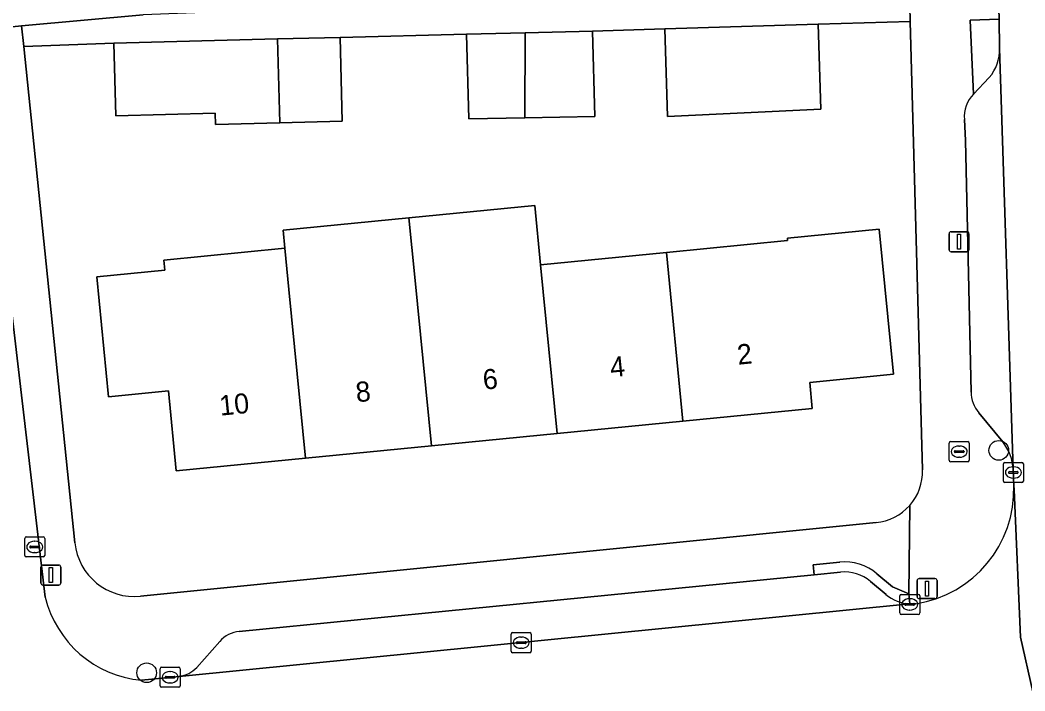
# Model space of a CAD drawing. Extents: x 160554 to 161248, y 385329 to 386506.
# Drawn here: x 160795.8 to 160845.9, y 386056.4 to 386089.8 of the extents above; entities that cross this region are included whole.
import ezdxf

# ---------------------------------------------------------------- set-up
doc = ezdxf.new("R2010")
doc.units = 0
for name, color, linetype in [('IMGEO_Boom', 7, 'Continuous'), ('IMGEO_Brandkraan', 7, 'Continuous'), ('IMGEO_Erf', 7, 'Continuous'), ('IMGEO_Kolk', 7, 'Continuous'), ('IMGEO_Lichtmast', 7, 'Continuous'), ('IMGEO_Pand', 7, 'Continuous'), ('IMGEO_Pand_nummerreeks', 7, 'Continuous'), ('IMGEO_Parkeervlak_open', 7, 'Continuous'), ('IMGEO_Rijbaan_lokaal_open', 7, 'Continuous'), ('IMGEO_Voetpad_open', 7, 'Continuous')]:
    doc.layers.add(name, color=color, linetype=linetype)

msp = doc.modelspace()

# ---------------------------------------------------------------- linework, layer by layer
at = {"layer": 'IMGEO_Boom'}
for centre in [(160844.6, 386068.366), (160802.14, 386057.295)]:
    msp.add_circle(centre, 0.489, dxfattribs=at)
at = {"layer": 'IMGEO_Brandkraan'}
for p, q in [((160842.127, 386067.877), (160842.127, 386068.729)), ((160842.202, 386068.803), (160843.054, 386068.803)), ((160843.128, 386068.729), (160843.128, 386067.877)), ((160842.386, 386068.297), (160842.386, 386068.309)), ((160842.824, 386068.26), (160842.426, 386068.26)), ((160842.429, 386068.346), (160842.827, 386068.346)), ((160842.615, 386068.583), (160842.64, 386068.583)), ((160842.87, 386068.309), (160842.87, 386068.297)), ((160843.054, 386067.803), (160842.202, 386067.803)), ((160842.638, 386068.023), (160842.613, 386068.023))]:
    msp.add_line(p, q, dxfattribs=at)
for points in [[(160842.127, 386067.877), (160842.127, 386068.729)], [(160842.202, 386068.803), (160843.054, 386068.803)], [(160843.128, 386068.729), (160843.128, 386067.877)], [(160843.054, 386067.803), (160842.202, 386067.803)]]:
    msp.add_lwpolyline(points, dxfattribs=at)
for centre, radius, start, end in [((160842.204, 386068.727), 0.0765, 91.552, 178.448), ((160842.204, 386068.727), 0.0765, 91.552, 178.448), ((160843.052, 386068.727), 0.0765, 1.552, 88.448), ((160843.052, 386068.727), 0.0765, 1.552, 88.448), ((160842.426, 386068.306), 0.0403, 85.8775, 175.7526), ((160842.423, 386068.296), 0.0366, 178.938, 274.7102), ((160842.827, 386068.303), 0.043, 264.8664, 352.4533), ((160842.831, 386068.308), 0.0386, 1.7309, 96.639), ((160842.204, 386067.879), 0.0765, 181.552, 268.448), ((160842.204, 386067.879), 0.0765, 181.552, 268.448), ((160843.052, 386067.879), 0.0765, 271.552, 358.448), ((160843.052, 386067.879), 0.0765, 271.552, 358.448)]:
    msp.add_arc(centre, radius, start, end, dxfattribs=at)
for centre, major_axis, ratio, start_param, end_param in [((160842.614, 386068.303), (-0.387, 0.002), 0.722429, 4.712389, 7.853982), ((160842.639, 386068.303), (-0.39, 0.002), 0.717154, 1.570796, 4.712389)]:
    msp.add_ellipse(centre, major_axis=major_axis, ratio=ratio, start_param=start_param, end_param=end_param, dxfattribs=at)
at = {"layer": 'IMGEO_Erf'}
for points in [[(160750.284, 386113.703), (160752.923, 386084.96), (160795.908, 386089.503), (160801.965, 386090.044)], [(160840.189, 386089.715), (160835.607, 386089.588), (160835.74, 386085.346), (160828.088, 386084.982), (160827.951, 386089.349), (160824.359, 386089.236), (160824.47, 386084.991), (160820.977, 386084.926), (160818.188, 386084.874), (160818.078, 386089.083), (160811.777, 386088.93), (160811.886, 386084.758), (160808.775, 386084.678), (160805.574, 386084.595), (160805.559, 386085.147), (160800.604, 386085.018), (160800.51, 386088.639), (160796.014, 386088.474), (160798.561, 386063.766)], [(160840.805, 386067.393), (160840.189, 386089.715)], [(160801.83, 386061.102), (160838.488, 386064.768)]]:
    msp.add_lwpolyline(points, dxfattribs=at)
msp.add_lwpolyline([(160821.479, 386080.556), (160821.769, 386077.603), (160828.038, 386078.22), (160834.079, 386078.814), (160834.068, 386078.931), (160838.645, 386079.381), (160839.356, 386072.164), (160835.176, 386071.752), (160835.303, 386070.458), (160828.863, 386069.825), (160822.594, 386069.209), (160816.324, 386068.593), (160810.054, 386067.977), (160803.613, 386067.344), (160803.222, 386071.325), (160800.238, 386071.033), (160799.654, 386077.005), (160803.038, 386077.337), (160802.988, 386077.843), (160809.026, 386078.437), (160808.939, 386079.324), (160815.209, 386079.94)], close=True, dxfattribs=at)
for centre, radius, start, end in [((160838.228, 386067.331), 2.578, 318.5823, 1.3682), ((160838.231, 386067.33), 2.574, 275.7336, 318.5686), ((160801.534, 386064.076), 2.989, 185.961, 275.6839)]:
    msp.add_arc(centre, radius, start, end, dxfattribs=at)
at = {"layer": 'IMGEO_Kolk'}
for p, q in [((160844.827, 386066.84), (160844.827, 386067.692)), ((160844.902, 386067.766), (160845.754, 386067.766)), ((160845.828, 386067.692), (160845.828, 386066.84)), ((160845.086, 386067.26), (160845.086, 386067.272)), ((160845.524, 386067.223), (160845.126, 386067.223)), ((160845.129, 386067.309), (160845.527, 386067.309)), ((160845.315, 386067.546), (160845.34, 386067.546)), ((160845.57, 386067.272), (160845.57, 386067.26)), ((160845.754, 386066.766), (160844.902, 386066.766)), ((160845.338, 386066.986), (160845.313, 386066.986)), ((160796.06, 386063.133), (160796.06, 386063.985)), ((160796.135, 386064.059), (160796.987, 386064.059)), ((160796.548, 386063.839), (160796.573, 386063.839)), ((160797.061, 386063.985), (160797.061, 386063.133)), ((160796.319, 386063.553), (160796.319, 386063.565)), ((160796.757, 386063.516), (160796.359, 386063.516)), ((160796.362, 386063.602), (160796.76, 386063.602)), ((160796.571, 386063.279), (160796.546, 386063.279)), ((160796.803, 386063.565), (160796.803, 386063.553)), ((160796.987, 386063.059), (160796.135, 386063.059)), ((160839.737, 386061.198), (160840.589, 386061.198)), ((160839.662, 386060.272), (160839.662, 386061.124)), ((160839.921, 386060.692), (160839.921, 386060.704)), ((160840.359, 386060.655), (160839.961, 386060.655)), ((160839.964, 386060.741), (160840.362, 386060.741)), ((160840.15, 386060.978), (160840.175, 386060.978)), ((160840.405, 386060.704), (160840.405, 386060.692)), ((160840.663, 386061.124), (160840.663, 386060.272)), ((160840.589, 386060.198), (160839.737, 386060.198)), ((160840.173, 386060.418), (160840.148, 386060.418)), ((160820.299, 386058.366), (160820.299, 386059.218)), ((160820.374, 386059.292), (160821.226, 386059.292)), ((160821.3, 386059.218), (160821.3, 386058.366)), ((160820.558, 386058.786), (160820.558, 386058.798)), ((160820.996, 386058.749), (160820.598, 386058.749)), ((160820.601, 386058.835), (160820.999, 386058.835)), ((160820.787, 386059.072), (160820.812, 386059.072)), ((160821.042, 386058.798), (160821.042, 386058.786)), ((160821.226, 386058.292), (160820.374, 386058.292)), ((160820.81, 386058.512), (160820.785, 386058.512)), ((160802.807, 386056.644), (160802.807, 386057.496)), ((160802.882, 386057.57), (160803.734, 386057.57)), ((160803.295, 386057.35), (160803.32, 386057.35)), ((160803.808, 386057.496), (160803.808, 386056.644)), ((160803.066, 386057.064), (160803.066, 386057.076)), ((160803.504, 386057.027), (160803.106, 386057.027)), ((160803.109, 386057.113), (160803.507, 386057.113)), ((160803.318, 386056.79), (160803.293, 386056.79)), ((160803.55, 386057.076), (160803.55, 386057.064)), ((160803.734, 386056.57), (160802.882, 386056.57))]:
    msp.add_line(p, q, dxfattribs=at)
for points in [[(160844.827, 386066.84), (160844.827, 386067.692)], [(160844.902, 386067.766), (160845.754, 386067.766)], [(160845.828, 386067.692), (160845.828, 386066.84)], [(160845.754, 386066.766), (160844.902, 386066.766)], [(160796.06, 386063.133), (160796.06, 386063.985)], [(160796.135, 386064.059), (160796.987, 386064.059)], [(160797.061, 386063.985), (160797.061, 386063.133)], [(160796.987, 386063.059), (160796.135, 386063.059)], [(160839.737, 386061.198), (160840.589, 386061.198)], [(160839.662, 386060.272), (160839.662, 386061.124)], [(160840.663, 386061.124), (160840.663, 386060.272)], [(160840.589, 386060.198), (160839.737, 386060.198)], [(160820.299, 386058.366), (160820.299, 386059.218)], [(160820.374, 386059.292), (160821.226, 386059.292)], [(160821.3, 386059.218), (160821.3, 386058.366)], [(160821.226, 386058.292), (160820.374, 386058.292)], [(160802.807, 386056.644), (160802.807, 386057.496)], [(160802.882, 386057.57), (160803.734, 386057.57)], [(160803.808, 386057.496), (160803.808, 386056.644)], [(160803.734, 386056.57), (160802.882, 386056.57)]]:
    msp.add_lwpolyline(points, dxfattribs=at)
for centre, radius, start, end in [((160844.904, 386067.69), 0.0765, 91.552, 178.448), ((160844.904, 386067.69), 0.0765, 91.552, 178.448), ((160845.752, 386067.69), 0.0765, 1.552, 88.448), ((160845.752, 386067.69), 0.0765, 1.552, 88.448), ((160845.126, 386067.269), 0.0403, 85.8775, 175.7526), ((160845.123, 386067.259), 0.0366, 178.938, 274.7102), ((160845.527, 386067.266), 0.043, 264.8664, 352.4533), ((160845.531, 386067.271), 0.0386, 1.7309, 96.639), ((160844.904, 386066.842), 0.0765, 181.552, 268.448), ((160844.904, 386066.842), 0.0765, 181.552, 268.448), ((160845.752, 386066.842), 0.0765, 271.552, 358.448), ((160845.752, 386066.842), 0.0765, 271.552, 358.448), ((160796.137, 386063.983), 0.0765, 91.552, 178.448), ((160796.137, 386063.983), 0.0765, 91.552, 178.448), ((160796.985, 386063.983), 0.0765, 1.552, 88.448), ((160796.985, 386063.983), 0.0765, 1.552, 88.448), ((160796.359, 386063.562), 0.0403, 85.8775, 175.7526), ((160796.356, 386063.552), 0.0366, 178.938, 274.7102), ((160796.76, 386063.559), 0.043, 264.8664, 352.4533), ((160796.764, 386063.564), 0.0386, 1.7309, 96.639), ((160796.137, 386063.135), 0.0765, 181.552, 268.448), ((160796.137, 386063.135), 0.0765, 181.552, 268.448), ((160796.985, 386063.135), 0.0765, 271.552, 358.448), ((160796.985, 386063.135), 0.0765, 271.552, 358.448), ((160839.739, 386061.122), 0.0765, 91.552, 178.448), ((160839.739, 386061.122), 0.0765, 91.552, 178.448), ((160840.587, 386061.122), 0.0765, 1.552, 88.448), ((160840.587, 386061.122), 0.0765, 1.552, 88.448), ((160839.961, 386060.701), 0.0403, 85.8775, 175.7526), ((160839.958, 386060.691), 0.0366, 178.938, 274.7102), ((160840.362, 386060.698), 0.043, 264.8664, 352.4533), ((160840.366, 386060.703), 0.0386, 1.7309, 96.639), ((160839.739, 386060.274), 0.0765, 181.552, 268.448), ((160839.739, 386060.274), 0.0765, 181.552, 268.448), ((160840.587, 386060.274), 0.0765, 271.552, 358.448), ((160840.587, 386060.274), 0.0765, 271.552, 358.448), ((160820.376, 386059.216), 0.0765, 91.552, 178.448), ((160820.376, 386059.216), 0.0765, 91.552, 178.448), ((160821.224, 386059.216), 0.0765, 1.552, 88.448), ((160821.224, 386059.216), 0.0765, 1.552, 88.448), ((160820.598, 386058.795), 0.0403, 85.8775, 175.7526), ((160820.595, 386058.785), 0.0366, 178.938, 274.7102), ((160820.999, 386058.792), 0.043, 264.8664, 352.4533), ((160821.003, 386058.797), 0.0386, 1.7309, 96.639), ((160820.376, 386058.368), 0.0765, 181.552, 268.448), ((160820.376, 386058.368), 0.0765, 181.552, 268.448), ((160821.224, 386058.368), 0.0765, 271.552, 358.448), ((160821.224, 386058.368), 0.0765, 271.552, 358.448), ((160802.884, 386057.494), 0.0765, 91.552, 178.448), ((160802.884, 386057.494), 0.0765, 91.552, 178.448), ((160803.732, 386057.494), 0.0765, 1.552, 88.448), ((160803.732, 386057.494), 0.0765, 1.552, 88.448), ((160802.884, 386056.646), 0.0765, 181.552, 268.448), ((160802.884, 386056.646), 0.0765, 181.552, 268.448), ((160803.106, 386057.073), 0.0403, 85.8775, 175.7526), ((160803.103, 386057.063), 0.0366, 178.938, 274.7102), ((160803.507, 386057.07), 0.043, 264.8664, 352.4533), ((160803.511, 386057.075), 0.0386, 1.7309, 96.639), ((160803.732, 386056.646), 0.0765, 271.552, 358.448), ((160803.732, 386056.646), 0.0765, 271.552, 358.448)]:
    msp.add_arc(centre, radius, start, end, dxfattribs=at)
for centre, major_axis, ratio, start_param, end_param in [((160845.314, 386067.266), (-0.387, 0.002), 0.722429, 4.712389, 7.853982), ((160845.339, 386067.266), (-0.39, 0.002), 0.717154, 1.570796, 4.712389), ((160796.547, 386063.559), (-0.387, 0.002), 0.722429, 4.712389, 7.853982), ((160796.572, 386063.559), (-0.39, 0.002), 0.717154, 1.570796, 4.712389), ((160840.149, 386060.698), (-0.387, 0.002), 0.722429, 4.712389, 7.853982), ((160840.174, 386060.698), (-0.39, 0.002), 0.717154, 1.570796, 4.712389), ((160820.786, 386058.792), (-0.387, 0.002), 0.722429, 4.712389, 7.853982), ((160820.811, 386058.792), (-0.39, 0.002), 0.717154, 1.570796, 4.712389), ((160803.294, 386057.07), (-0.387, 0.002), 0.722429, 4.712389, 7.853982), ((160803.319, 386057.07), (-0.39, 0.002), 0.717154, 1.570796, 4.712389)]:
    msp.add_ellipse(centre, major_axis=major_axis, ratio=ratio, start_param=start_param, end_param=end_param, dxfattribs=at)
at = {"layer": 'IMGEO_Lichtmast'}
for p, q in [((160842.224, 386079.255), (160843.014, 386079.255)), ((160843.014, 386079.255), (160842.224, 386079.255)), ((160842.124, 386078.355), (160842.124, 386079.155)), ((160842.124, 386079.155), (160842.124, 386078.355)), ((160843.114, 386079.155), (160843.114, 386078.355)), ((160843.114, 386078.355), (160843.114, 386079.155)), ((160843.014, 386078.255), (160842.224, 386078.255)), ((160842.224, 386078.255), (160843.014, 386078.255)), ((160796.969, 386062.659), (160797.759, 386062.659)), ((160797.759, 386062.659), (160796.969, 386062.659)), ((160796.869, 386061.759), (160796.869, 386062.559)), ((160796.869, 386062.559), (160796.869, 386061.759)), ((160797.859, 386062.559), (160797.859, 386061.759)), ((160797.859, 386061.759), (160797.859, 386062.559)), ((160797.759, 386061.659), (160796.969, 386061.659)), ((160796.969, 386061.659), (160797.759, 386061.659)), ((160840.531, 386061.084), (160840.531, 386061.884)), ((160840.531, 386061.884), (160840.531, 386061.084)), ((160840.631, 386061.984), (160841.421, 386061.984)), ((160841.421, 386061.984), (160840.631, 386061.984)), ((160841.521, 386061.884), (160841.521, 386061.084)), ((160841.521, 386061.084), (160841.521, 386061.884)), ((160841.421, 386060.984), (160840.631, 386060.984)), ((160840.631, 386060.984), (160841.421, 386060.984))]:
    msp.add_line(p, q, dxfattribs=at)
for points in [[(160842.544, 386079.13), (160842.694, 386079.13), (160842.694, 386078.38), (160842.544, 386078.38), (160842.544, 386079.13)], [(160797.289, 386062.534), (160797.439, 386062.534), (160797.439, 386061.784), (160797.289, 386061.784), (160797.289, 386062.534)], [(160840.951, 386061.859), (160841.101, 386061.859), (160841.101, 386061.109), (160840.951, 386061.109), (160840.951, 386061.859)]]:
    msp.add_lwpolyline(points, dxfattribs=at)
for centre, start, end in [((160842.224, 386079.155), 90, 180), ((160842.224, 386079.155), 90, 180), ((160843.014, 386079.155), 0, 90), ((160843.014, 386079.155), 360, 90), ((160842.224, 386078.355), 180, 270), ((160842.224, 386078.355), 180, 270), ((160843.014, 386078.355), 270, 0), ((160843.014, 386078.355), 270, 0), ((160796.969, 386062.559), 90, 180), ((160796.969, 386062.559), 90, 180), ((160797.759, 386062.559), 0, 90), ((160797.759, 386062.559), 360, 90), ((160796.969, 386061.759), 180, 270), ((160796.969, 386061.759), 180, 270), ((160797.759, 386061.759), 270, 0), ((160797.759, 386061.759), 270, 0), ((160840.631, 386061.884), 90, 180), ((160840.631, 386061.884), 90, 180), ((160841.421, 386061.884), 0, 90), ((160841.421, 386061.884), 360, 90), ((160840.631, 386061.084), 180, 270), ((160840.631, 386061.084), 180, 270), ((160841.421, 386061.084), 270, 0), ((160841.421, 386061.084), 270, 0)]:
    msp.add_arc(centre, 0.1, start, end, dxfattribs=at)
at = {"layer": 'IMGEO_Pand'}
for points in [[(160820.977, 386084.926), (160824.47, 386084.991), (160824.359, 386089.236), (160821.007, 386089.154)], [(160828.088, 386084.982), (160835.74, 386085.346), (160835.607, 386089.588), (160827.951, 386089.349)], [(160800.604, 386085.018), (160805.559, 386085.147), (160805.574, 386084.595), (160808.775, 386084.678), (160808.663, 386088.85), (160800.51, 386088.639)], [(160811.886, 386084.758), (160811.777, 386088.93), (160808.663, 386088.85), (160808.775, 386084.678)], [(160821.007, 386089.154), (160818.078, 386089.083), (160818.188, 386084.874), (160820.977, 386084.926)], [(160821.769, 386077.603), (160821.479, 386080.556), (160815.209, 386079.94), (160815.5, 386076.986), (160816.324, 386068.593), (160822.594, 386069.209)], [(160815.5, 386076.986), (160815.209, 386079.94), (160808.939, 386079.324), (160809.026, 386078.437), (160809.23, 386076.369), (160810.054, 386067.977), (160816.324, 386068.593)], [(160828.863, 386069.825), (160835.303, 386070.458), (160835.176, 386071.752), (160839.356, 386072.164), (160838.645, 386079.381), (160834.068, 386078.931), (160834.079, 386078.814), (160828.038, 386078.22)], [(160809.23, 386076.369), (160809.026, 386078.437), (160802.988, 386077.843), (160803.038, 386077.337), (160799.654, 386077.005), (160800.238, 386071.033), (160803.222, 386071.325), (160803.613, 386067.344), (160810.054, 386067.977)], [(160822.594, 386069.209), (160828.863, 386069.825), (160828.038, 386078.22), (160821.769, 386077.603)]]:
    msp.add_lwpolyline(points, close=True, dxfattribs=at)
at = {"layer": 'IMGEO_Parkeervlak_open'}
for points in [[(160845.324, 386067.412), (160844.642, 386088.389)], [(160844.127, 386086.93), (160843.337, 386086.104)], [(160842.892, 386084.836), (160842.936, 386083.786), (160843.216, 386071.272)], [(160843.604, 386070.243), (160844.799, 386068.796)], [(160836.72, 386062.306), (160835.396, 386062.176), (160806.755, 386059.356)], [(160838.98, 386061.19), (160838.207, 386061.843)], [(160803.756, 386057.112), (160840.161, 386060.721)], [(160805.777, 386058.856), (160804.636, 386057.562)]]:
    msp.add_lwpolyline(points, dxfattribs=at)
for centre, radius, start, end in [((160842.46, 386088.339), 2.183, 319.7989, 1.3169), ((160844.414, 386085.014), 1.533, 134.6616, 186.6617), ((160844.906, 386071.321), 1.69, 181.6757, 219.6437), ((160842.837, 386067.26), 2.491, 3.4915, 38.0555), ((160836.915, 386060.312), 2.004, 49.8339, 95.5766), ((160840.268, 386062.713), 1.995, 229.7668, 266.915), ((160806.901, 386057.864), 1.499, 95.592, 138.5645), ((160803.543, 386058.614), 1.517, 278.0763, 316.0908)]:
    msp.add_arc(centre, radius, start, end, dxfattribs=at)
at = {"layer": 'IMGEO_Rijbaan_lokaal_open'}
for points in [[(160849.603, 386093.8), (160849.562, 386094.801), (160844.511, 386094.645), (160844.521, 386094.325), (160844.573, 386091.378), (160844.626, 386089.828), (160844.642, 386088.389), (160845.324, 386067.412), (160845.348, 386066.614), (160845.373, 386066.403), (160845.685, 386059.069), (160846.914, 386053.627), (160852.257, 386056.355)], [(160797.087, 386061.062), (160794.627, 386081.886)], [(160846.914, 386053.627), (160845.685, 386059.069), (160845.373, 386066.403), (160845.348, 386066.614)], [(160840.468, 386060.727), (160840.36, 386060.719), (160840.161, 386060.721), (160803.756, 386057.112), (160801.874, 386056.927)]]:
    msp.add_lwpolyline(points, dxfattribs=at)
for centre, radius, start, end in [((160839.587, 386066.423), 5.764, 278.7888, 1.8974), ((160802.355, 386062.322), 5.416, 193.4526, 264.9066)]:
    msp.add_arc(centre, radius, start, end, dxfattribs=at)
at = {"layer": 'IMGEO_Voetpad_open'}
msp.add_lwpolyline([(160840.146, 386091.26), (160840.135, 386091.59), (160835.537, 386091.451), (160829.6, 386091.271), (160821.911, 386091.039), (160821.917, 386090.817), (160815.488, 386090.651), (160806.25, 386090.21), (160801.965, 386090.044), (160795.908, 386089.503), (160796.014, 386088.474), (160800.51, 386088.639), (160808.663, 386088.85), (160811.777, 386088.93), (160818.078, 386089.083), (160821.007, 386089.154), (160824.359, 386089.236), (160827.951, 386089.349), (160835.607, 386089.588), (160840.189, 386089.715)], close=True, dxfattribs=at)
for points in [[(160843.168, 386089.778), (160844.626, 386089.828), (160844.573, 386091.378), (160840.146, 386091.26), (160840.189, 386089.715), (160840.805, 386067.393)], [(160844.642, 386088.389), (160844.626, 386089.828), (160843.168, 386089.778), (160843.337, 386086.104), (160844.127, 386086.93)], [(160843.337, 386086.104), (160843.168, 386089.778)], [(160798.561, 386063.766), (160796.014, 386088.474), (160795.908, 386089.503), (160752.923, 386084.96)], [(160843.216, 386071.272), (160842.936, 386083.786), (160842.892, 386084.836)], [(160794.627, 386081.886), (160797.087, 386061.062)], [(160844.799, 386068.796), (160843.604, 386070.243)], [(160845.348, 386066.614), (160845.324, 386067.412)], [(160838.53, 386062.225), (160839.303, 386061.572), (160840.111, 386061.226), (160840.161, 386065.626)], [(160840.161, 386065.626), (160840.111, 386061.226), (160840.161, 386060.721), (160840.36, 386060.719), (160840.468, 386060.727)], [(160838.488, 386064.768), (160801.83, 386061.102)], [(160806.755, 386059.356), (160835.396, 386062.176), (160835.347, 386062.674), (160836.671, 386062.804)], [(160836.671, 386062.804), (160835.347, 386062.674), (160835.396, 386062.176), (160836.72, 386062.306)], [(160840.161, 386060.721), (160840.111, 386061.226), (160839.303, 386061.572), (160838.53, 386062.225)], [(160838.207, 386061.843), (160838.98, 386061.19)], [(160804.636, 386057.562), (160805.777, 386058.856)], [(160801.874, 386056.927), (160803.756, 386057.112)]]:
    msp.add_lwpolyline(points, dxfattribs=at)
for centre, radius, start, end in [((160842.46, 386088.339), 2.183, 319.7989, 1.3169), ((160844.414, 386085.014), 1.533, 134.6616, 186.6617), ((160844.906, 386071.321), 1.69, 181.6757, 219.6437), ((160842.837, 386067.26), 2.491, 3.4915, 38.0555), ((160838.228, 386067.331), 2.578, 318.5823, 1.3682), ((160839.587, 386066.423), 5.764, 278.7888, 1.8974), ((160838.231, 386067.33), 2.574, 275.7336, 318.5686), ((160801.534, 386064.076), 2.989, 185.961, 275.6839), ((160836.912, 386060.305), 2.511, 49.8875, 95.5133), ((160836.912, 386060.305), 2.511, 49.8875, 95.5133), ((160836.915, 386060.312), 2.004, 49.8339, 95.5766), ((160840.268, 386062.713), 1.995, 229.7668, 266.915), ((160802.355, 386062.322), 5.416, 193.4526, 264.9066), ((160806.901, 386057.864), 1.499, 95.592, 138.5645), ((160803.543, 386058.614), 1.517, 278.0763, 316.0908)]:
    msp.add_arc(centre, radius, start, end, dxfattribs=at)

# ---------------------------------------------------------------- texts
at = {"layer": 'IMGEO_Pand_nummerreeks'}
for s, rotation, p in [('2', 5.6121, (160831.611, 386072.628)), ('4', 5.6121, (160825.275, 386072.005)), ('6', 5.6093, (160818.937, 386071.382)), ('8', 5.6093, (160812.603, 386070.76)), ('10', 5.6093, (160805.807, 386070.091))]:
    msp.add_text(s, height=1, rotation=rotation, dxfattribs=at).set_placement(p)

doc.saveas('drawing.dxf')
